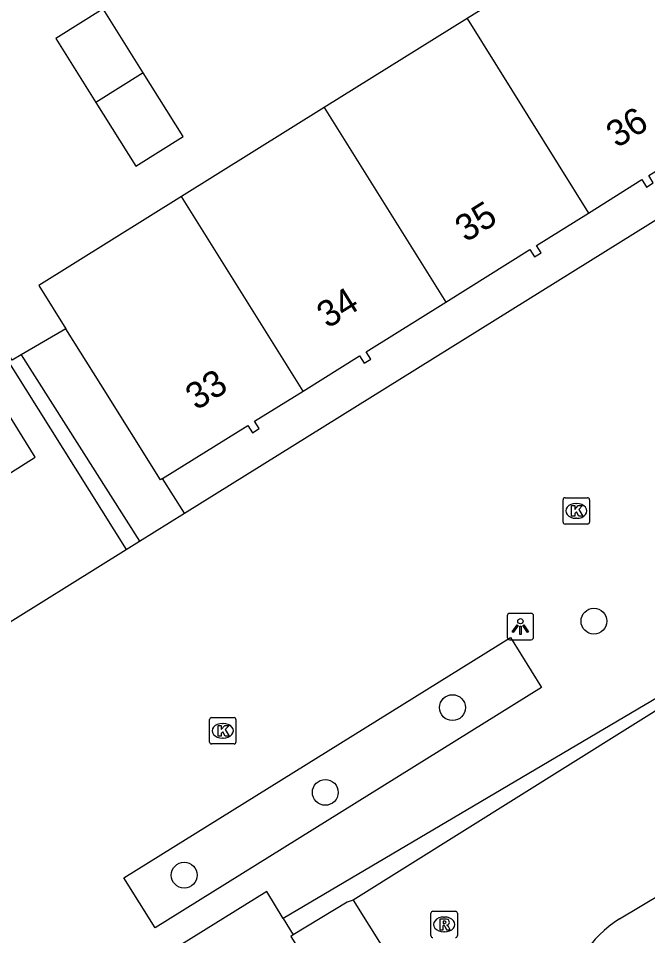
# Model space of a CAD drawing. Extents: x 159280 to 160375, y 384531 to 385872.
# Drawn here: x 159621.07 to 159644.89, y 385486.96 to 385521.73 of the extents above; entities that cross this region are included whole.
import ezdxf

# ---------------------------------------------------------------- set-up
doc = ezdxf.new("R2010")
doc.units = 0
for name, color, linetype in [('IMGEO_Boom', 7, 'Continuous'), ('IMGEO_Groenvoorziening', 7, 'Continuous'), ('IMGEO_Hek', 7, 'Continuous'), ('IMGEO_Kolk', 7, 'Continuous'), ('IMGEO_Lichtpunt', 7, 'Continuous'), ('IMGEO_Pand', 7, 'Continuous'), ('IMGEO_Pand_nummerreeks', 7, 'Continuous'), ('IMGEO_Parkeervlak_open', 7, 'Continuous'), ('IMGEO_Rijbaan_lokaal_open', 7, 'Continuous'), ('IMGEO_Rioolput', 7, 'Continuous'), ('IMGEO_Voetgangersgebied_open', 7, 'Continuous'), ('IMGEO_Voetpad_open', 7, 'Continuous')]:
    doc.layers.add(name, color=color, linetype=linetype)

msp = doc.modelspace()

# ---------------------------------------------------------------- linework, layer by layer
at = {"layer": 'IMGEO_Boom'}
for centre in [(159642.859, 385498.882), (159637.503, 385495.604), (159632.689, 385492.392), (159627.348, 385489.255)]:
    msp.add_circle(centre, 0.489, dxfattribs=at)
at = {"layer": 'IMGEO_Groenvoorziening'}
for points in [[(159602.979, 385536.751), (159607.546, 385529.696), (159625.156, 385501.603)], [(159621.175, 385508.968), (159620.829, 385508.766), (159607.706, 385529.747), (159607.883, 385529.866)], [(159622.871, 385509.956), (159621.175, 385508.968)], [(159621.175, 385508.968), (159625.659, 385501.917)], [(159627.359, 385502.978), (159626.529, 385504.283)], [(159631.096, 385487.617), (159631.475, 385486.99)]]:
    msp.add_lwpolyline(points, dxfattribs=at)
at = {"layer": 'IMGEO_Hek'}
for points in [[(159621.175, 385508.968), (159620.829, 385508.766), (159607.706, 385529.747), (159607.883, 385529.866), (159610.073, 385531.349)], [(159622.871, 385509.956), (159621.175, 385508.968)]]:
    msp.add_lwpolyline(points, dxfattribs=at)
at = {"layer": 'IMGEO_Kolk'}
for p, q in [((159641.765, 385503.559), (159642.617, 385503.559)), ((159641.69, 385502.633), (159641.69, 385503.485)), ((159642.178, 385503.339), (159642.203, 385503.339)), ((159642.691, 385503.485), (159642.691, 385502.633)), ((159642.617, 385502.559), (159641.765, 385502.559)), ((159642.201, 385502.779), (159642.176, 385502.779)), ((159628.381, 385495.226), (159629.233, 385495.226)), ((159628.306, 385494.3), (159628.306, 385495.152)), ((159628.794, 385495.006), (159628.819, 385495.006)), ((159629.307, 385495.152), (159629.307, 385494.3)), ((159629.233, 385494.226), (159628.381, 385494.226)), ((159628.817, 385494.446), (159628.792, 385494.446))]:
    msp.add_line(p, q, dxfattribs=at)
for points in [[(159641.765, 385503.559), (159642.617, 385503.559)], [(159641.69, 385502.633), (159641.69, 385503.485)], [(159642.011, 385503.259), (159642.134, 385503.259), (159642.134, 385503.108), (159642.264, 385503.259), (159642.428, 385503.259), (159642.282, 385503.108), (159642.435, 385502.859), (159642.283, 385502.859), (159642.198, 385503.023), (159642.134, 385502.956), (159642.134, 385502.859), (159642.011, 385502.859), (159642.011, 385503.259)], [(159642.691, 385503.485), (159642.691, 385502.633)], [(159642.617, 385502.559), (159641.765, 385502.559)], [(159628.381, 385495.226), (159629.233, 385495.226)], [(159628.306, 385494.3), (159628.306, 385495.152)], [(159628.627, 385494.926), (159628.75, 385494.926), (159628.75, 385494.775), (159628.88, 385494.926), (159629.044, 385494.926), (159628.898, 385494.775), (159629.051, 385494.526), (159628.899, 385494.526), (159628.814, 385494.69), (159628.75, 385494.623), (159628.75, 385494.526), (159628.627, 385494.526), (159628.627, 385494.926)], [(159629.307, 385495.152), (159629.307, 385494.3)], [(159629.233, 385494.226), (159628.381, 385494.226)]]:
    msp.add_lwpolyline(points, dxfattribs=at)
for centre, start, end in [((159641.767, 385503.483), 91.552, 178.448), ((159641.767, 385503.483), 91.552, 178.448), ((159642.615, 385503.483), 1.552, 88.448), ((159642.615, 385503.483), 1.552, 88.448), ((159641.767, 385502.635), 181.552, 268.448), ((159641.767, 385502.635), 181.552, 268.448), ((159642.615, 385502.635), 271.552, 358.448), ((159642.615, 385502.635), 271.552, 358.448), ((159628.383, 385495.15), 91.552, 178.448), ((159628.383, 385495.15), 91.552, 178.448), ((159629.231, 385495.15), 1.552, 88.448), ((159629.231, 385495.15), 1.552, 88.448), ((159628.383, 385494.302), 181.552, 268.448), ((159628.383, 385494.302), 181.552, 268.448), ((159629.231, 385494.302), 271.552, 358.448), ((159629.231, 385494.302), 271.552, 358.448)]:
    msp.add_arc(centre, 0.0765, start, end, dxfattribs=at)
for centre, major_axis, ratio, start_param, end_param in [((159642.177, 385503.059), (-0.387, 0.002), 0.722429, 4.712389, 7.853982), ((159642.202, 385503.059), (-0.39, 0.002), 0.717154, 1.570796, 4.712389), ((159628.793, 385494.726), (-0.387, 0.002), 0.722429, 4.712389, 7.853982), ((159628.818, 385494.726), (-0.39, 0.002), 0.717154, 1.570796, 4.712389)]:
    msp.add_ellipse(centre, major_axis=major_axis, ratio=ratio, start_param=start_param, end_param=end_param, dxfattribs=at)
at = {"layer": 'IMGEO_Lichtpunt'}
for p, q in [((159639.576, 385499.08), (159639.576, 385498.273)), ((159639.576, 385499.08), (159639.576, 385498.273)), ((159640.478, 385499.175), (159639.67, 385499.175)), ((159640.478, 385499.175), (159639.67, 385499.175)), ((159640.572, 385498.273), (159640.572, 385499.08)), ((159640.572, 385498.273), (159640.572, 385499.08)), ((159639.67, 385498.179), (159640.478, 385498.179)), ((159639.67, 385498.179), (159640.478, 385498.179))]:
    msp.add_line(p, q, dxfattribs=at)
for points in [[(159639.95, 385498.744), (159639.989, 385498.716), (159639.801, 385498.454), (159639.763, 385498.481), (159639.95, 385498.744)], [(159640.052, 385498.696), (159640.099, 385498.696), (159640.099, 385498.374), (159640.052, 385498.374), (159640.052, 385498.696)], [(159640.162, 385498.716), (159640.2, 385498.743), (159640.387, 385498.481), (159640.348, 385498.453), (159640.162, 385498.716)]]:
    msp.add_lwpolyline(points, dxfattribs=at)
msp.add_circle((159640.075, 385498.878), 0.0994, dxfattribs=at)
for centre, start, end in [((159639.67, 385499.08), 90, 180), ((159639.67, 385499.08), 90, 180), ((159640.478, 385499.08), 0, 90), ((159640.478, 385499.08), 0, 90), ((159639.67, 385498.273), 180, 270), ((159639.67, 385498.273), 180, 270), ((159640.478, 385498.273), 270, 0), ((159640.478, 385498.273), 270, 360)]:
    msp.add_arc(centre, 0.0946, start, end, dxfattribs=at)
at = {"layer": 'IMGEO_Pand'}
for points in [[(159643.458, 385525.085), (159638.055, 385521.714)], [(159625.797, 385519.666), (159624.285, 385522.082), (159622.488, 385520.957), (159624, 385518.541)], [(159638.055, 385521.714), (159632.651, 385518.342)], [(159638.055, 385521.714), (159642.65, 385514.349)], [(159625.797, 385519.666), (159624, 385518.541)], [(159624, 385518.541), (159625.512, 385516.125), (159627.309, 385517.25), (159625.797, 385519.666)], [(159632.651, 385518.342), (159627.248, 385514.97)], [(159632.651, 385518.342), (159637.249, 385510.974)], [(159642.65, 385514.349), (159644.669, 385515.615), (159644.846, 385515.333), (159645.105, 385515.491), (159644.934, 385515.773), (159645.93, 385516.394), (159648.056, 385517.718)], [(159627.248, 385514.97), (159621.844, 385511.598), (159622.871, 385509.956)], [(159631.845, 385507.601), (159627.248, 385514.97)], [(159637.249, 385510.974), (159640.437, 385512.968), (159640.612, 385512.683), (159640.861, 385512.838), (159640.687, 385513.118), (159642.65, 385514.349)], [(159631.845, 385507.601), (159633.979, 385508.934), (159634.156, 385508.654), (159634.414, 385508.812), (159634.242, 385509.094), (159637.249, 385510.974)], [(159626.529, 385504.283), (159626.448, 385504.232), (159624.19, 385507.845), (159622.871, 385509.956)], [(159626.529, 385504.283), (159629.756, 385506.3), (159629.931, 385506.016), (159630.188, 385506.177), (159630.013, 385506.457), (159631.845, 385507.601)]]:
    msp.add_lwpolyline(points, dxfattribs=at)
at = {"layer": 'IMGEO_Parkeervlak_open'}
msp.add_lwpolyline([(159617.346, 385502.343), (159621.706, 385505.092), (159617.621, 385511.695), (159613.285, 385508.969)], dxfattribs=at)
at = {"layer": 'IMGEO_Rijbaan_lokaal_open'}
for points in [[(159650.306, 385498.682), (159633.741, 385488.313)], [(159643.823, 385487.604), (159646.298, 385489.075)], [(159633.741, 385488.313), (159668.221, 385433.234), (159691.585, 385395.788)]]:
    msp.add_lwpolyline(points, dxfattribs=at)
msp.add_arc((159646.464, 385483.581), 4.812, 123.2795, 214.8208, dxfattribs=at)
at = {"layer": 'IMGEO_Rioolput'}
for p, q in [((159636.69, 385486.963), (159636.69, 385487.815)), ((159636.765, 385487.889), (159637.617, 385487.889)), ((159637.178, 385487.669), (159637.203, 385487.669)), ((159637.691, 385487.815), (159637.691, 385486.963)), ((159637.201, 385487.109), (159637.176, 385487.109))]:
    msp.add_line(p, q, dxfattribs=at)
for points in [[(159636.69, 385486.963), (159636.69, 385487.815)], [(159636.765, 385487.889), (159637.617, 385487.889)], [(159637.279, 385487.587), (159637.027, 385487.589), (159637.027, 385487.189)], [(159637.691, 385487.815), (159637.691, 385486.963)], [(159637.027, 385487.189), (159637.151, 385487.189), (159637.151, 385487.351), (159637.162, 385487.351)], [(159637.205, 385487.508), (159637.151, 385487.508), (159637.151, 385487.427)], [(159637.151, 385487.427), (159637.203, 385487.427)], [(159637.209, 385487.322), (159637.28, 385487.189), (159637.42, 385487.189), (159637.355, 385487.315)]]:
    msp.add_lwpolyline(points, dxfattribs=at)
for centre, radius, start, end in [((159636.767, 385487.813), 0.0765, 91.552, 178.448), ((159636.767, 385487.813), 0.0765, 91.552, 178.448), ((159637.278, 385487.477), 0.109, 350.3612, 89.416), ((159637.615, 385487.813), 0.0765, 1.552, 88.448), ((159637.615, 385487.813), 0.0765, 1.552, 88.448), ((159637.161, 385487.298), 0.0533, 26.0293, 88.6989), ((159637.187, 385487.616), 0.19, 274.7715, 282.9687), ((159637.211, 385487.412), 0.0964, 77.0061, 93.1865), ((159637.225, 385487.469), 0.0378, 276.6634, 79.6772), ((159637.276, 385487.477), 0.112, 277.5842, 350.9817), ((159637.26, 385487.262), 0.108, 29.5134, 73.7905), ((159636.767, 385486.965), 0.0765, 181.552, 268.448), ((159636.767, 385486.965), 0.0765, 181.552, 268.448), ((159637.615, 385486.965), 0.0765, 271.552, 358.448), ((159637.615, 385486.965), 0.0765, 271.552, 358.448)]:
    msp.add_arc(centre, radius, start, end, dxfattribs=at)
for centre, major_axis, ratio, start_param, end_param in [((159637.177, 385487.389), (-0.387, 0.002), 0.722429, 4.712389, 7.853982), ((159637.202, 385487.389), (-0.39, 0.002), 0.717154, 1.570796, 4.712389)]:
    msp.add_ellipse(centre, major_axis=major_axis, ratio=ratio, start_param=start_param, end_param=end_param, dxfattribs=at)
at = {"layer": 'IMGEO_Voetgangersgebied_open'}
for points in [[(159627.359, 385502.978), (159665.009, 385526.444)], [(159625.659, 385501.917), (159627.359, 385502.978)], [(159625.156, 385501.603), (159625.659, 385501.917)], [(159619.877, 385498.309), (159625.156, 385501.603)], [(159650.235, 385498.79), (159650.185, 385498.892), (159631.096, 385487.617)], [(159639.702, 385498.258), (159640.88, 385496.364), (159626.251, 385487.264), (159625.058, 385489.154), (159639.702, 385498.258)], [(159631.096, 385487.617), (159630.478, 385488.64), (159594.656, 385466.373)]]:
    msp.add_lwpolyline(points, dxfattribs=at)
at = {"layer": 'IMGEO_Voetpad_open'}
for points in [[(159633.741, 385488.313), (159633.516, 385488.236), (159631.475, 385486.99)], [(159631.475, 385486.99), (159631.38, 385486.932), (159646.559, 385462.672)]]:
    msp.add_lwpolyline(points, dxfattribs=at)

# ---------------------------------------------------------------- texts
at = {"layer": 'IMGEO_Pand_nummerreeks'}
for s, rotation, p in [('36', 31.9309, (159643.73, 385516.79)), ('35', 32.0169, (159638.01, 385513.219)), ('34', 31.9882, (159632.776, 385509.951)), ('33', 32.0054, (159627.807, 385506.851))]:
    msp.add_text(s, height=1, rotation=rotation, dxfattribs=at).set_placement(p)

doc.saveas('drawing.dxf')
